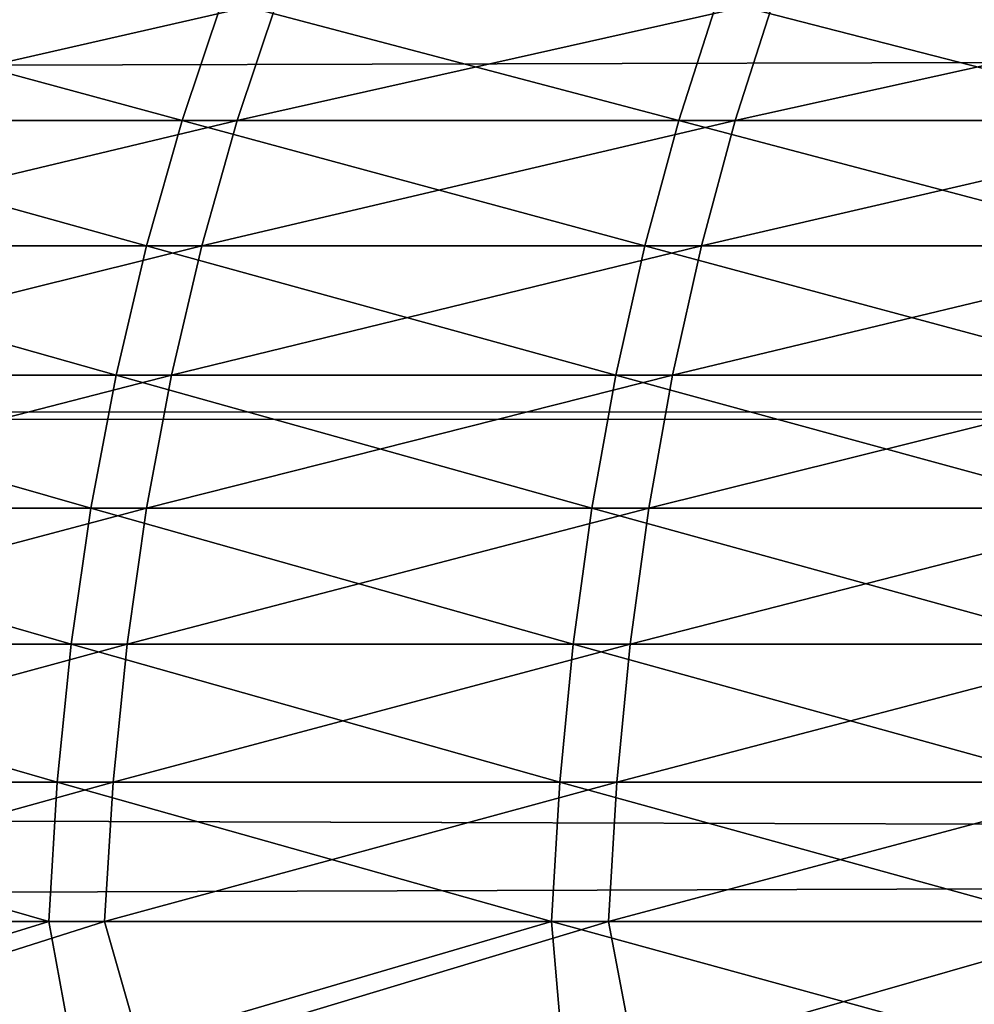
# Model space of a CAD drawing. Header units: millimetres. Extents: x -184 to 165, y -135 to 242.
# Tile 923 of 1056: x -104.479 to -103.992, y 5.229 to 5.731. Entities that reach past the tile are written whole.
import ezdxf

# ---------------------------------------------------------------- set-up
doc = ezdxf.new("R2010")
doc.units = ezdxf.units.MM
doc.header["$LTSCALE"] = 41.718519
for name, color, linetype in [('384', 7, 'CONTINUOUS'), ('386', 7, 'CONTINUOUS'), ('432', 7, 'CONTINUOUS')]:
    doc.layers.add(name, color=color, linetype=linetype)

msp = doc.modelspace()

# ---------------------------------------------------------------- linework, layer by layer
at = {"layer": '384', "linetype": 'CONTINUOUS'}
for points in [[(-34.8031, 5.99816, 60), (-34.41413, 5.55084, 60), (-162.7873, 5.89476, 60), (-34.8031, 5.99816, 60)], [(-162.7873, 5.89476, 60), (-34.41413, 5.55084, 60), (-163.12331, 5.50745, 60), (-162.7873, 5.89476, 60)], [(-34.41413, 5.55084, 60), (-34.02788, 5.10033, 60), (-163.12331, 5.50745, 60), (-34.41413, 5.55084, 60)], [(-163.12331, 5.50745, 60), (-34.02788, 5.10033, 60), (-163.45695, 5.11815, 60), (-163.12331, 5.50745, 60)]]:
    msp.add_3dface(points, dxfattribs=at)
at = {"layer": '386', "linetype": 'CONTINUOUS'}
for points in [[(-34.7127, 5.89476, 63), (-162.6969, 5.99816, 63), (-163.08587, 5.55084, 63), (-34.7127, 5.89476, 63)], [(-34.37669, 5.50745, 63), (-34.7127, 5.89476, 63), (-163.08587, 5.55084, 63), (-34.37669, 5.50745, 63)], [(-34.37669, 5.50745, 63), (-163.08587, 5.55084, 63), (-163.47212, 5.10033, 63), (-34.37669, 5.50745, 63)], [(-34.04305, 5.11815, 63), (-34.37669, 5.50745, 63), (-163.47212, 5.10033, 63), (-34.04305, 5.11815, 63)]]:
    msp.add_3dface(points, dxfattribs=at)
at = {"layer": '432', "linetype": 'CONTINUOUS'}
for points in [[(-104.39619, 5.67962, 8.13924), (-104.62259, 5.74106, 7.93362), (-104.64418, 5.67962, 7.96304), (-104.39619, 5.67962, 8.13924)], [(-104.37551, 5.74106, 8.10917), (-104.62259, 5.74106, 7.93362), (-104.39619, 5.67962, 8.13924), (-104.37551, 5.74106, 8.10917)], [(-104.59515, 5.74106, -7.95369), (-104.34746, 5.74106, -8.12838), (-104.61664, 5.67962, -7.98318), (-104.59515, 5.74106, -7.95369)], [(-104.61664, 5.67962, -7.98318), (-104.34746, 5.74106, -8.12838), (-104.36803, 5.67962, -8.15852), (-104.61664, 5.67962, -7.98318)], [(-104.14289, 5.67962, 8.30771), (-104.37551, 5.74106, 8.10917), (-104.39619, 5.67962, 8.13924), (-104.14289, 5.67962, 8.30771)], [(-104.12315, 5.74106, 8.27702), (-104.37551, 5.74106, 8.10917), (-104.14289, 5.67962, 8.30771), (-104.12315, 5.74106, 8.27702)], [(-104.34746, 5.74106, -8.12838), (-104.09452, 5.74106, -8.29536), (-104.36803, 5.67962, -8.15852), (-104.34746, 5.74106, -8.12838)], [(-104.36803, 5.67962, -8.15852), (-104.09452, 5.74106, -8.29536), (-104.11415, 5.67962, -8.32612), (-104.36803, 5.67962, -8.15852)], [(-103.88452, 5.67962, 8.4683), (-104.12315, 5.74106, 8.27702), (-104.14289, 5.67962, 8.30771), (-103.88452, 5.67962, 8.4683)], [(-103.88452, 5.67962, 8.4683), (-103.86573, 5.74106, 8.43702), (-104.12315, 5.74106, 8.27702), (-103.88452, 5.67962, 8.4683)], [(-104.09452, 5.74106, -8.29536), (-103.83655, 5.74106, -8.45447), (-104.11415, 5.67962, -8.32612), (-104.09452, 5.74106, -8.29536)], [(-104.11415, 5.67962, -8.32612), (-103.83655, 5.74106, -8.45447), (-103.85523, 5.67962, -8.48582), (-104.11415, 5.67962, -8.32612)], [(-104.41432, 5.61574, 8.16561), (-104.64418, 5.67962, 7.96304), (-104.66312, 5.61574, 7.98885), (-104.41432, 5.61574, 8.16561)], [(-104.39619, 5.67962, 8.13924), (-104.64418, 5.67962, 7.96304), (-104.41432, 5.61574, 8.16561), (-104.39619, 5.67962, 8.13924)], [(-104.61664, 5.67962, -7.98318), (-104.36803, 5.67962, -8.15852), (-104.63549, 5.61574, -8.00906), (-104.61664, 5.67962, -7.98318)], [(-104.63549, 5.61574, -8.00906), (-104.36803, 5.67962, -8.15852), (-104.38608, 5.61574, -8.18496), (-104.63549, 5.61574, -8.00906)], [(-104.1602, 5.61574, 8.33463), (-104.39619, 5.67962, 8.13924), (-104.41432, 5.61574, 8.16561), (-104.1602, 5.61574, 8.33463)], [(-104.14289, 5.67962, 8.30771), (-104.39619, 5.67962, 8.13924), (-104.1602, 5.61574, 8.33463), (-104.14289, 5.67962, 8.30771)], [(-104.36803, 5.67962, -8.15852), (-104.11415, 5.67962, -8.32612), (-104.38608, 5.61574, -8.18496), (-104.36803, 5.67962, -8.15852)], [(-104.38608, 5.61574, -8.18496), (-104.11415, 5.67962, -8.32612), (-104.13137, 5.61574, -8.3531), (-104.38608, 5.61574, -8.18496)], [(-103.90099, 5.61574, 8.49575), (-104.14289, 5.67962, 8.30771), (-104.1602, 5.61574, 8.33463), (-103.90099, 5.61574, 8.49575)], [(-103.90099, 5.61574, 8.49575), (-103.88452, 5.67962, 8.4683), (-104.14289, 5.67962, 8.30771), (-103.90099, 5.61574, 8.49575)], [(-104.11415, 5.67962, -8.32612), (-103.85523, 5.67962, -8.48582), (-104.13137, 5.61574, -8.3531), (-104.11415, 5.67962, -8.32612)], [(-104.13137, 5.61574, -8.3531), (-103.85523, 5.67962, -8.48582), (-103.87161, 5.61574, -8.51332), (-104.13137, 5.61574, -8.3531)], [(-104.42983, 5.54973, 8.18816), (-104.66312, 5.61574, 7.98885), (-104.67931, 5.54973, 8.01091), (-104.42983, 5.54973, 8.18816)], [(-104.41432, 5.61574, 8.16561), (-104.66312, 5.61574, 7.98885), (-104.42983, 5.54973, 8.18816), (-104.41432, 5.61574, 8.16561)], [(-104.63549, 5.61574, -8.00906), (-104.38608, 5.61574, -8.18496), (-104.6516, 5.54973, -8.03117), (-104.63549, 5.61574, -8.00906)], [(-104.6516, 5.54973, -8.03117), (-104.38608, 5.61574, -8.18496), (-104.40151, 5.54973, -8.20756), (-104.6516, 5.54973, -8.03117)], [(-104.175, 5.54973, 8.35765), (-104.41432, 5.61574, 8.16561), (-104.42983, 5.54973, 8.18816), (-104.175, 5.54973, 8.35765)], [(-104.1602, 5.61574, 8.33463), (-104.41432, 5.61574, 8.16561), (-104.175, 5.54973, 8.35765), (-104.1602, 5.61574, 8.33463)], [(-104.38608, 5.61574, -8.18496), (-104.13137, 5.61574, -8.3531), (-104.40151, 5.54973, -8.20756), (-104.38608, 5.61574, -8.18496)], [(-104.40151, 5.54973, -8.20756), (-104.13137, 5.61574, -8.3531), (-104.1461, 5.54973, -8.37617), (-104.40151, 5.54973, -8.20756)], [(-103.91508, 5.54973, 8.51921), (-104.1602, 5.61574, 8.33463), (-104.175, 5.54973, 8.35765), (-103.91508, 5.54973, 8.51921)], [(-103.91508, 5.54973, 8.51921), (-103.90099, 5.61574, 8.49575), (-104.1602, 5.61574, 8.33463), (-103.91508, 5.54973, 8.51921)], [(-104.13137, 5.61574, -8.3531), (-103.87161, 5.61574, -8.51332), (-104.1461, 5.54973, -8.37617), (-104.13137, 5.61574, -8.3531)], [(-104.1461, 5.54973, -8.37617), (-103.87161, 5.61574, -8.51332), (-103.88562, 5.54973, -8.53683), (-104.1461, 5.54973, -8.37617)], [(-104.44262, 5.48194, 8.20677), (-104.67931, 5.54973, 8.01091), (-104.69267, 5.48194, 8.02911), (-104.44262, 5.48194, 8.20677)], [(-104.42983, 5.54973, 8.18816), (-104.67931, 5.54973, 8.01091), (-104.44262, 5.48194, 8.20677), (-104.42983, 5.54973, 8.18816)], [(-104.6516, 5.54973, -8.03117), (-104.40151, 5.54973, -8.20756), (-104.6649, 5.48194, -8.04943), (-104.6516, 5.54973, -8.03117)], [(-104.6649, 5.48194, -8.04943), (-104.40151, 5.54973, -8.20756), (-104.41424, 5.48194, -8.22622), (-104.6649, 5.48194, -8.04943)], [(-104.18722, 5.48194, 8.37664), (-104.42983, 5.54973, 8.18816), (-104.44262, 5.48194, 8.20677), (-104.18722, 5.48194, 8.37664)], [(-104.175, 5.54973, 8.35765), (-104.42983, 5.54973, 8.18816), (-104.18722, 5.48194, 8.37664), (-104.175, 5.54973, 8.35765)], [(-104.40151, 5.54973, -8.20756), (-104.1461, 5.54973, -8.37617), (-104.41424, 5.48194, -8.22622), (-104.40151, 5.54973, -8.20756)], [(-104.41424, 5.48194, -8.22622), (-104.1461, 5.54973, -8.37617), (-104.15825, 5.48194, -8.39521), (-104.41424, 5.48194, -8.22622)], [(-103.9267, 5.48194, 8.53857), (-104.175, 5.54973, 8.35765), (-104.18722, 5.48194, 8.37664), (-103.9267, 5.48194, 8.53857)], [(-103.9267, 5.48194, 8.53857), (-103.91508, 5.54973, 8.51921), (-104.175, 5.54973, 8.35765), (-103.9267, 5.48194, 8.53857)], [(-104.1461, 5.54973, -8.37617), (-103.88562, 5.54973, -8.53683), (-104.15825, 5.48194, -8.39521), (-104.1461, 5.54973, -8.37617)], [(-104.15825, 5.48194, -8.39521), (-103.88562, 5.54973, -8.53683), (-103.89717, 5.48194, -8.55623), (-104.15825, 5.48194, -8.39521)], [(-104.45264, 5.4127, 8.22134), (-104.69267, 5.48194, 8.02911), (-104.70314, 5.4127, 8.04337), (-104.45264, 5.4127, 8.22134)], [(-104.44262, 5.48194, 8.20677), (-104.69267, 5.48194, 8.02911), (-104.45264, 5.4127, 8.22134), (-104.44262, 5.48194, 8.20677)], [(-104.6649, 5.48194, -8.04943), (-104.41424, 5.48194, -8.22622), (-104.67531, 5.4127, -8.06372), (-104.6649, 5.48194, -8.04943)], [(-104.67531, 5.4127, -8.06372), (-104.41424, 5.48194, -8.22622), (-104.4242, 5.4127, -8.24082), (-104.67531, 5.4127, -8.06372)], [(-104.19678, 5.4127, 8.39152), (-104.44262, 5.48194, 8.20677), (-104.45264, 5.4127, 8.22134), (-104.19678, 5.4127, 8.39152)], [(-104.18722, 5.48194, 8.37664), (-104.44262, 5.48194, 8.20677), (-104.19678, 5.4127, 8.39152), (-104.18722, 5.48194, 8.37664)], [(-104.41424, 5.48194, -8.22622), (-104.15825, 5.48194, -8.39521), (-104.4242, 5.4127, -8.24082), (-104.41424, 5.48194, -8.22622)], [(-104.4242, 5.4127, -8.24082), (-104.15825, 5.48194, -8.39521), (-104.16776, 5.4127, -8.41011), (-104.4242, 5.4127, -8.24082)], [(-103.93581, 5.4127, 8.55373), (-104.18722, 5.48194, 8.37664), (-104.19678, 5.4127, 8.39152), (-103.93581, 5.4127, 8.55373)], [(-103.93581, 5.4127, 8.55373), (-103.9267, 5.48194, 8.53857), (-104.18722, 5.48194, 8.37664), (-103.93581, 5.4127, 8.55373)], [(-104.15825, 5.48194, -8.39521), (-103.89717, 5.48194, -8.55623), (-104.16776, 5.4127, -8.41011), (-104.15825, 5.48194, -8.39521)], [(-104.16776, 5.4127, -8.41011), (-103.89717, 5.48194, -8.55623), (-103.90622, 5.4127, -8.57142), (-104.16776, 5.4127, -8.41011)], [(-104.45983, 5.34239, 8.2318), (-104.70314, 5.4127, 8.04337), (-104.71065, 5.34239, 8.05361), (-104.45983, 5.34239, 8.2318)], [(-104.45264, 5.4127, 8.22134), (-104.70314, 5.4127, 8.04337), (-104.45983, 5.34239, 8.2318), (-104.45264, 5.4127, 8.22134)], [(-104.67531, 5.4127, -8.06372), (-104.4242, 5.4127, -8.24082), (-104.68279, 5.34239, -8.07398), (-104.67531, 5.4127, -8.06372)], [(-104.68279, 5.34239, -8.07398), (-104.4242, 5.4127, -8.24082), (-104.43136, 5.34239, -8.25131), (-104.68279, 5.34239, -8.07398)], [(-104.20365, 5.34239, 8.4022), (-104.45264, 5.4127, 8.22134), (-104.45983, 5.34239, 8.2318), (-104.20365, 5.34239, 8.4022)], [(-104.19678, 5.4127, 8.39152), (-104.45264, 5.4127, 8.22134), (-104.20365, 5.34239, 8.4022), (-104.19678, 5.4127, 8.39152)], [(-104.4242, 5.4127, -8.24082), (-104.16776, 5.4127, -8.41011), (-104.43136, 5.34239, -8.25131), (-104.4242, 5.4127, -8.24082)], [(-104.43136, 5.34239, -8.25131), (-104.16776, 5.4127, -8.41011), (-104.17459, 5.34239, -8.42081), (-104.43136, 5.34239, -8.25131)], [(-103.94234, 5.34239, 8.56462), (-104.19678, 5.4127, 8.39152), (-104.20365, 5.34239, 8.4022), (-103.94234, 5.34239, 8.56462)], [(-103.94234, 5.34239, 8.56462), (-103.93581, 5.4127, 8.55373), (-104.19678, 5.4127, 8.39152), (-103.94234, 5.34239, 8.56462)], [(-104.16776, 5.4127, -8.41011), (-103.90622, 5.4127, -8.57142), (-104.17459, 5.34239, -8.42081), (-104.16776, 5.4127, -8.41011)], [(-104.17459, 5.34239, -8.42081), (-103.90622, 5.4127, -8.57142), (-103.91272, 5.34239, -8.58233), (-104.17459, 5.34239, -8.42081)], [(-104.46416, 5.27134, 8.2381), (-104.71065, 5.34239, 8.05361), (-104.71517, 5.27134, 8.05977), (-104.46416, 5.27134, 8.2381)], [(-104.45983, 5.34239, 8.2318), (-104.71065, 5.34239, 8.05361), (-104.46416, 5.27134, 8.2381), (-104.45983, 5.34239, 8.2318)], [(-104.68279, 5.34239, -8.07398), (-104.43136, 5.34239, -8.25131), (-104.68729, 5.27134, -8.08015), (-104.68279, 5.34239, -8.07398)], [(-104.68729, 5.27134, -8.08015), (-104.43136, 5.34239, -8.25131), (-104.43567, 5.27134, -8.25762), (-104.68729, 5.27134, -8.08015)], [(-104.20778, 5.27134, 8.40862), (-104.45983, 5.34239, 8.2318), (-104.46416, 5.27134, 8.2381), (-104.20778, 5.27134, 8.40862)], [(-104.20365, 5.34239, 8.4022), (-104.45983, 5.34239, 8.2318), (-104.20778, 5.27134, 8.40862), (-104.20365, 5.34239, 8.4022)], [(-104.43136, 5.34239, -8.25131), (-104.17459, 5.34239, -8.42081), (-104.43567, 5.27134, -8.25762), (-104.43136, 5.34239, -8.25131)], [(-104.43567, 5.27134, -8.25762), (-104.17459, 5.34239, -8.42081), (-104.1787, 5.27134, -8.42725), (-104.43567, 5.27134, -8.25762)], [(-103.94628, 5.27134, 8.57117), (-104.20365, 5.34239, 8.4022), (-104.20778, 5.27134, 8.40862), (-103.94628, 5.27134, 8.57117)], [(-103.94628, 5.27134, 8.57117), (-103.94234, 5.34239, 8.56462), (-104.20365, 5.34239, 8.4022), (-103.94628, 5.27134, 8.57117)], [(-104.17459, 5.34239, -8.42081), (-103.91272, 5.34239, -8.58233), (-104.1787, 5.27134, -8.42725), (-104.17459, 5.34239, -8.42081)], [(-104.1787, 5.27134, -8.42725), (-103.91272, 5.34239, -8.58233), (-103.91663, 5.27134, -8.5889), (-104.1787, 5.27134, -8.42725)], [(-104.69537, 5.2, 8.07741), (-104.46416, 5.27134, 8.2381), (-104.71517, 5.27134, 8.05977), (-104.69537, 5.2, 8.07741)], [(-104.69537, 5.2, 8.07741), (-104.45109, 5.2, 8.25016), (-104.46416, 5.27134, 8.2381), (-104.69537, 5.2, 8.07741)], [(-104.6603, 5.2, -8.10289), (-104.68729, 5.27134, -8.08015), (-104.43567, 5.27134, -8.25762), (-104.6603, 5.2, -8.10289)], [(-104.41528, 5.2, -8.27458), (-104.6603, 5.2, -8.10289), (-104.43567, 5.27134, -8.25762), (-104.41528, 5.2, -8.27458)], [(-104.45109, 5.2, 8.25016), (-104.20778, 5.27134, 8.40862), (-104.46416, 5.27134, 8.2381), (-104.45109, 5.2, 8.25016)], [(-104.45109, 5.2, 8.25016), (-104.20176, 5.2, 8.41552), (-104.20778, 5.27134, 8.40862), (-104.45109, 5.2, 8.25016)], [(-104.41528, 5.2, -8.27458), (-104.43567, 5.27134, -8.25762), (-104.1787, 5.27134, -8.42725), (-104.41528, 5.2, -8.27458)], [(-104.16523, 5.2, -8.43886), (-104.41528, 5.2, -8.27458), (-104.1787, 5.27134, -8.42725), (-104.16523, 5.2, -8.43886)], [(-104.20176, 5.2, 8.41552), (-103.94759, 5.2, 8.57335), (-104.20778, 5.27134, 8.40862), (-104.20176, 5.2, 8.41552)], [(-103.94759, 5.2, 8.57335), (-103.94628, 5.27134, 8.57117), (-104.20778, 5.27134, 8.40862), (-103.94759, 5.2, 8.57335)], [(-104.16523, 5.2, -8.43886), (-104.1787, 5.27134, -8.42725), (-103.91663, 5.27134, -8.5889), (-104.16523, 5.2, -8.43886)], [(-103.91037, 5.2, -8.59558), (-104.16523, 5.2, -8.43886), (-103.91663, 5.27134, -8.5889), (-103.91037, 5.2, -8.59558)]]:
    msp.add_3dface(points, dxfattribs=at)

doc.saveas('drawing.dxf')
